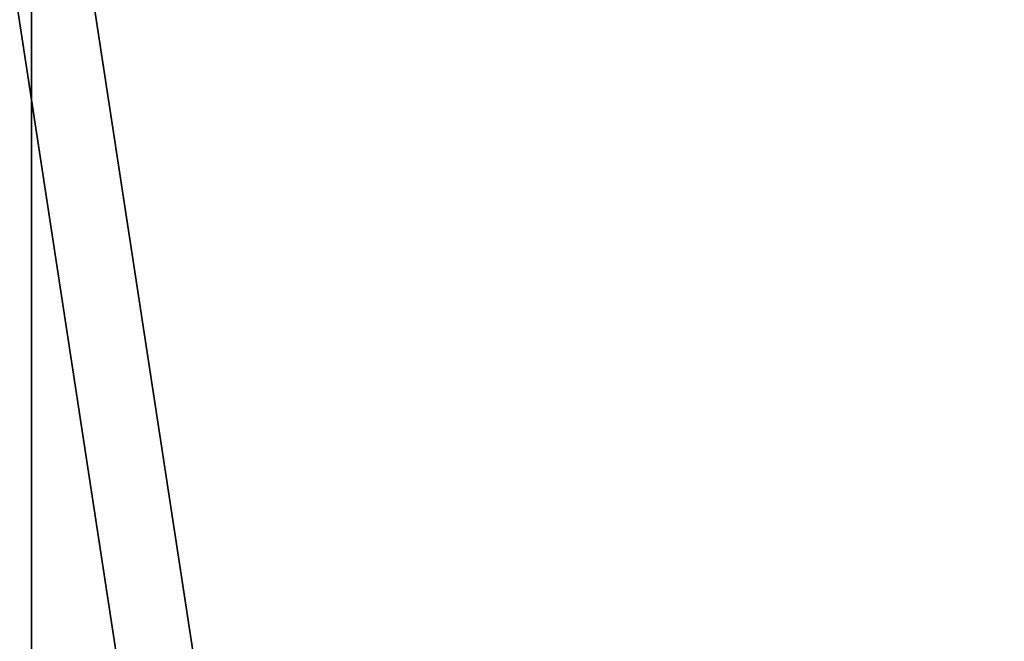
# Model space of a CAD drawing. Header units: millimetres. Extents: x -125 to 171, y -35 to 1363.
# Tile 724 of 1056: x -53.799609 to -53.799289, y 1225.69966 to 1225.699862. Entities that reach past the tile are written whole.
import ezdxf

# ---------------------------------------------------------------- set-up
doc = ezdxf.new("R2010")
doc.units = ezdxf.units.MM
doc.header["$LTSCALE"] = 65.185185
doc.layers.add('2575', color=7, linetype='CONTINUOUS')
doc.layers.add('2596', color=7, linetype='CONTINUOUS')

msp = doc.modelspace()

# ---------------------------------------------------------------- linework, layer by layer
at = {"layer": '2575', "linetype": 'CONTINUOUS'}
for points in [[(-53.79960508, 1225.7, 341.43882581), (-54.79967065, 1225.7, 342.16541598), (-53.79963524, 1223.2, 341.43886732), (-53.79960508, 1225.7, 341.43882581)], [(-53.79960508, 1225.7, 341.43882581), (-53.79963524, 1223.2, 341.43886732), (-53.41766411, 1223.2, 340.26330823), (-53.79960508, 1225.7, 341.43882581)], [(-53.79963013, 1225.7, 339.08771928), (-53.41766411, 1225.7, 340.26331111), (-53.79963013, 1223.2, 339.08771928), (-53.79963013, 1225.7, 339.08771928)], [(-53.79963013, 1223.2, 339.08771928), (-53.41766411, 1225.7, 340.26331111), (-53.41766411, 1223.2, 340.26330823), (-53.79963013, 1223.2, 339.08771928)], [(-53.41766411, 1225.7, 340.26331111), (-53.79960508, 1225.7, 341.43882581), (-53.41766411, 1223.2, 340.26330823), (-53.41766411, 1225.7, 340.26331111)]]:
    msp.add_3dface(points, dxfattribs=at)
at = {"layer": '2596', "linetype": 'CONTINUOUS'}
for points in [[(-54.79967065, 1225.7, 257.83458402), (-53.79960508, 1225.7, 258.56117419), (-54.79962186, 1223.2, 257.83459987), (-54.79967065, 1225.7, 257.83458402)], [(-53.79960508, 1225.7, 258.56117419), (-53.79963524, 1223.2, 258.56113268), (-54.79962186, 1223.2, 257.83459987), (-53.79960508, 1225.7, 258.56117419)], [(-53.79960508, 1225.7, 258.56117419), (-53.41766411, 1225.7, 259.73668889), (-53.79963524, 1223.2, 258.56113268), (-53.79960508, 1225.7, 258.56117419)], [(-53.41766411, 1225.7, 259.73668889), (-53.41766411, 1223.2, 259.73669177), (-53.79963524, 1223.2, 258.56113268), (-53.41766411, 1225.7, 259.73668889)], [(-53.41766411, 1225.7, 259.73668889), (-53.79963013, 1225.7, 260.91228072), (-53.41766411, 1223.2, 259.73669177), (-53.41766411, 1225.7, 259.73668889)], [(-53.79963013, 1225.7, 260.91228072), (-53.79963013, 1223.2, 260.91228072), (-53.41766411, 1223.2, 259.73669177), (-53.79963013, 1225.7, 260.91228072)]]:
    msp.add_3dface(points, dxfattribs=at)

doc.saveas('drawing.dxf')
